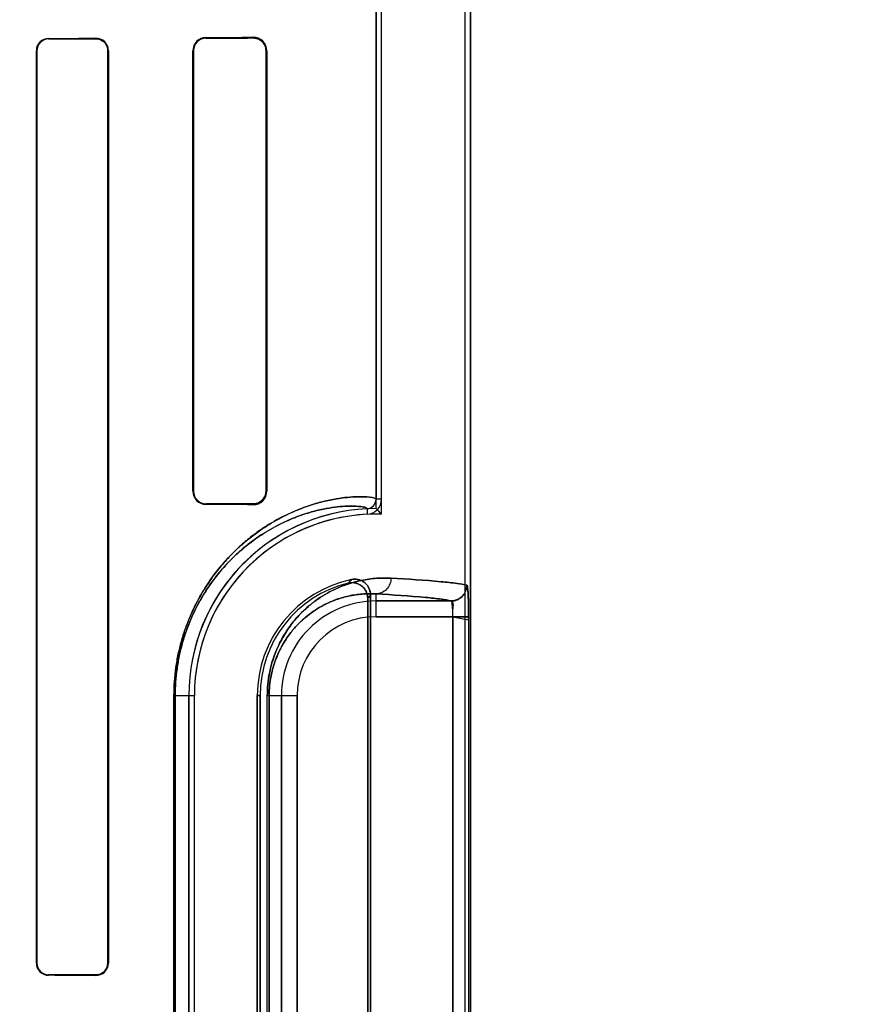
# Model space of a CAD drawing. Header units: millimetres. Extents: x 0 to 297, y 0 to 210.
# Tile 352 of 455: x 240.541 to 240.757, y 158.893 to 159.143. Entities that reach past the tile are written whole.
import ezdxf

# ---------------------------------------------------------------- set-up
doc = ezdxf.new("R2010")
doc.units = ezdxf.units.MM
doc.header["$LTSCALE"] = 16.335
doc.layers.get('0').update_dxf_attribs({"linetype": 'CONTINUOUS'})
for name, color, linetype in [('AXES_REF', 7, 'CONTINUOUS'), ('INTFCLR_1', 7, 'CONTINUOUS'), ('INTFCLR_72935', 7, 'CONTINUOUS')]:
    doc.layers.add(name, color=color, linetype=linetype)

msp = doc.modelspace()

# ---------------------------------------------------------------- linework, layer by layer
at = {"color": 7, "linetype": 'Continuous'}
for radius in [7.756662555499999, 7.756, 7.706331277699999]:
    msp.add_circle((241.4302422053, 154.539298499), radius, dxfattribs=at)
msp.add_arc((241.4302422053, 154.539298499), 7.68, 278.2771290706, 261.7228709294, dxfattribs=at)
at = {"layer": 'AXES_REF', "color": 9, "linetype": 'Continuous'}
msp.add_circle((241.4302422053, 154.539298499), 4.7428614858, dxfattribs=at)
msp.add_arc((241.4302422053, 154.539298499), 7.075609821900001, 94.4118118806, 85.5881881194, dxfattribs=at)
at = {"layer": 'INTFCLR_1', "color": 6, "linetype": 'Continuous'}
for p, q in [((240.6312601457, 159.4757454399), (240.6312601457, 159.0212145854)), ((240.6326707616, 159.021214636), (240.6326707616, 159.4757319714)), ((240.6538495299, 159.4753006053), (240.6538495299, 157.3392871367)), ((240.6552601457, 159.4752871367), (240.6552601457, 157.3392871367)), ((240.5449057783, 159.135287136), (240.5449057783, 158.9032871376)), ((240.5450369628, 159.1352871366), (240.5450369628, 158.9032871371)), ((240.5630763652, 158.9032871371), (240.5630763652, 159.1352871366)), ((240.5632214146, 158.9032871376), (240.5632214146, 159.135287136)), ((240.5846872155, 159.135287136), (240.5846872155, 159.0232871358)), ((240.5848532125, 159.1352871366), (240.5848532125, 159.0232871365)), ((240.6032933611, 159.0232871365), (240.6032933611, 159.1352871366)), ((240.6034961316, 159.0232871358), (240.6034961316, 159.135287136)), ((240.6291496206, 158.754537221), (240.6291496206, 158.9960370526)), ((240.6298495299, 158.9969146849), (240.6298495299, 158.7536595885)), ((240.5836754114, 158.9712871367), (240.5836754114, 158.7792871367)), ((240.5850860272, 158.7792871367), (240.5850860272, 158.9712871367)), ((240.6010860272, 158.7792871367), (240.6010860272, 158.9712871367)), ((240.6017859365, 158.9712871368), (240.6017859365, 158.7792871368))]:
    msp.add_line(p, q, dxfattribs=at)
at = {"layer": 'INTFCLR_1', "color": 9, "linetype": 'Continuous'}
for p, q in [((240.5880185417, 159.1384698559), (240.5880185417, 159.1386414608)), ((240.6000185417, 159.1387341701), (240.6000185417, 159.1385409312)), ((240.5480185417, 159.1382806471), (240.5480185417, 159.1384142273)), ((240.5600185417, 159.1384731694), (240.5600185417, 159.1383313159)), ((240.5449057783, 159.1352871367), (240.5450369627, 159.1352871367)), ((240.5630763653, 159.1352871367), (240.5632214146, 159.1352871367)), ((240.5846872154, 159.1352871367), (240.5848532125, 159.1352871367)), ((240.6032933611, 159.1352871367), (240.6034961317, 159.1352871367)), ((240.5848532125, 159.0232871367), (240.5846872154, 159.0232871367)), ((240.6034961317, 159.0232871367), (240.6032933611, 159.0232871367)), ((240.6326707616, 159.0212144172), (240.6312601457, 159.0212144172)), ((240.5880185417, 159.0199328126), (240.5880185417, 159.0201044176)), ((240.6000185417, 159.0200333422), (240.6000185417, 159.0198401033)), ((240.6289753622, 159.0188169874), (240.629043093, 159.0174079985)), ((240.6312601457, 158.9913563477), (240.6312601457, 158.9971512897)), ((240.6503716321, 158.9953557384), (240.6312601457, 158.9953557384)), ((240.6312601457, 158.9913563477), (240.6547983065, 158.9913563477)), ((240.6508024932, 158.7592179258), (240.6508024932, 158.9913563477)), ((240.6547983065, 158.9913563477), (240.6547983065, 158.7592179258)), ((240.5798990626, 158.7792871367), (240.5798990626, 158.9712871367)), ((240.5798990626, 158.9712871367), (240.5850860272, 158.9712871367)), ((240.5801941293, 158.9712871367), (240.5801941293, 158.7792871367)), ((240.6010860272, 158.9712871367), (240.6017859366, 158.9712871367)), ((240.6036278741, 158.7792871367), (240.6036278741, 158.9712871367)), ((240.6036278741, 158.9712871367), (240.6111909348, 158.9712871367)), ((240.6040953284, 158.9712871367), (240.6040953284, 158.7792871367)), ((240.607191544, 158.9712871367), (240.607191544, 158.7792871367)), ((240.6111909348, 158.7792871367), (240.6111909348, 158.9712871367)), ((240.5450369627, 158.9032871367), (240.5449057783, 158.9032871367)), ((240.5632214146, 158.9032871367), (240.5630763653, 158.9032871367)), ((240.5480185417, 158.9001600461), (240.5480185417, 158.9002936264)), ((240.5600185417, 158.9002429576), (240.5600185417, 158.9001011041))]:
    msp.add_line(p, q, dxfattribs=at)
at = {"layer": 'INTFCLR_1', "color": 7, "linetype": 'Continuous'}
for points in [[(240.6009975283, 159.1383966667), (240.6009012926, 159.1384247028), (240.6008020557, 159.1384502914), (240.6006998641, 159.1384732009), (240.6005951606, 159.1384931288), (240.6004876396, 159.1385099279), (240.6003762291, 159.1385234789), (240.6002606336, 159.138533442), (240.6001413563, 159.1385393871), (240.6000185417, 159.1385409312)], [(240.5609932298, 159.1381756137), (240.5608931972, 159.1382069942), (240.560790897, 159.1382352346), (240.5606864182, 159.1382601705), (240.5605799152, 159.1382816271), (240.5604714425, 159.1382994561), (240.5603609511, 159.138313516), (240.5602485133, 159.1383236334), (240.5601343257, 159.1383296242), (240.5600185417, 159.1383313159)], [(240.6000185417, 159.0200333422), (240.6001412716, 159.0200348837), (240.6002605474, 159.0200408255), (240.6003762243, 159.020050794), (240.6004878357, 159.0200643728), (240.6005956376, 159.0200812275), (240.6007005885, 159.0201012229), (240.6008029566, 159.0201241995), (240.600902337, 159.0201498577), (240.6009986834, 159.020177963)], [(240.5600185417, 158.9002429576), (240.5601275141, 158.9002444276), (240.5602374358, 158.9002498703), (240.5603481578, 158.9002593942), (240.5604603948, 158.9002732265), (240.5605730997, 158.9002914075), (240.5606835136, 158.9003134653), (240.5607906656, 158.9003389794), (240.560895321, 158.9003679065), (240.5609973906, 158.9004000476)]]:
    msp.add_lwpolyline(points, dxfattribs=at)
at = {"layer": 'INTFCLR_1', "color": 6, "linetype": 'Continuous'}
for centre, radius, start, end in [((240.5880418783, 159.1352868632), 0.0033546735, 90.39857806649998, 179.9953417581), ((240.6000484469, 159.1352865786), 0.0034477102, 0.0092619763, 90.4969852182), ((240.5480329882, 159.1352870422), 0.0031272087, 90.2646836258, 179.9982825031), ((240.5480305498, 159.1352870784), 0.0029935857, 90.2298323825, 179.9988844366), ((240.5600351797, 159.1352869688), 0.0031862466, 0.003006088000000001, 90.2991901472), ((240.5880360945, 159.1352870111), 0.0031828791, 90.3159722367, 179.9977408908), ((240.5880419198, 159.0232874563), 0.0033547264, 180.0054730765, 269.6007178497), ((240.5880361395, 159.0232873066), 0.0031829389, 180.0030613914, 269.6832232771), ((240.6000483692, 159.023287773), 0.0034477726, 269.5043171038, 359.9894108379), ((240.628859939, 159.0212144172), 0.0024002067, 272.7555668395, 360), ((240.628859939, 159.0212144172), 0.0038108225, 272.7547926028, 1.17705e-05), ((240.6312601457, 158.9712871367), 0.04758473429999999, 92.75211805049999, 179.9999999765), ((240.6312601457, 158.9712871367), 0.04617411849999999, 92.7521173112, 179.9999988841), ((240.6312601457, 158.9712871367), 0.0301741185, 101.8889181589, 179.9999982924), ((240.6312601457, 158.9712871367), 0.0294742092, 103.835236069, 179.9999998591), ((240.54803302, 158.9032872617), 0.0031272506, 180.0022730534, 269.7347368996), ((240.548030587, 158.9032872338), 0.0029936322, 180.0018516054, 269.7694597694), ((240.560035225, 158.903287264), 0.0031861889, 269.6999925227, 359.9977285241)]:
    msp.add_arc(centre, radius, start, end, dxfattribs=at)
at = {"layer": 'INTFCLR_1', "color": 9, "linetype": 'Continuous'}
for centre, radius, start, end in [((240.6814216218, 158.94831471), 0.07703654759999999, 137.0401802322, 137.9559483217), ((240.6811680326, 158.9552704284), 0.0660895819, 140.9411471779, 141.9143409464), ((240.6312601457, 158.9712871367), 0.0240686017, 89.99999999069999, 179.9999999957), ((240.6312601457, 158.9712871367), 0.020069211, 90.00000006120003, 179.9999997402)]:
    msp.add_arc(centre, radius, start, end, dxfattribs=at)
at = {"layer": 'INTFCLR_1', "color": 7, "linetype": 'Continuous'}
msp.add_arc((240.6503623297, 158.9993563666), 0.0040009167, 270.1332247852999, 359.9822811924, dxfattribs=at)
at = {"layer": 'INTFCLR_1', "color": 6, "linetype": 'Continuous'}
for centre, major_axis, start_param, end_param in [((240.2140185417, 159.1392871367), (0.4172416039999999, 0), -0.4592997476, -0.3894356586), ((240.2140185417, 159.1392871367), (0.441241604, 0), -0.5593349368, -0.5057648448), ((240.2140185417, 159.1392871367), (0.4172416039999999, 0), -0.642674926, -0.5930216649), ((240.2140185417, 159.1392871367), (0.441241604, 0), -0.7121557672, -0.6694696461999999), ((240.2140185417, 159.0192871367), (0.441241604, 0), 0.5057648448, 0.5593349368), ((240.2140185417, 159.0192871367), (0.4172416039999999, 0), 0.3894356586, 0.4592997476), ((240.2140185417, 158.8992871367), (0.441241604, 0), 0.6694696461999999, 0.7121557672), ((240.2140185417, 158.8992871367), (0.4172416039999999, 0), 0.5930216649, 0.642674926)]:
    msp.add_ellipse(centre, major_axis=major_axis, ratio=0.0034906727, start_param=start_param, end_param=end_param, dxfattribs=at)
at = {"layer": 'INTFCLR_1', "color": 7, "linetype": 'Continuous'}
for points, knots in [([(240.6032933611, 159.1352871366), (240.6032931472, 159.1357338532), (240.6030933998, 159.1366762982), (240.6020643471, 159.1380782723), (240.6007733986, 159.138536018), (240.6000185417, 159.1385409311)], [0, 0, 0, 0, 0.2647708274, 0.5525836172, 1, 1, 1, 1]), ([(240.5630763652, 159.1352871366), (240.5630765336, 159.1358165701), (240.5628008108, 159.1368346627), (240.5616769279, 159.1380207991), (240.5605992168, 159.1383215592), (240.5600185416, 159.1383313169)], [0, 0, 0, 0, 0.335149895, 0.6323603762, 1, 1, 1, 1]), ([(240.6000185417, 159.0200333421), (240.6005250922, 159.0200372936), (240.6016128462, 159.0202798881), (240.602932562, 159.0214551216), (240.6032957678, 159.0226667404), (240.6032933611, 159.0232871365)], [0, 0, 0, 0, 0.2996436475, 0.6330208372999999, 1, 1, 1, 1]), ([(240.6543145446, 158.9994057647), (240.6543181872, 158.9986391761), (240.6539231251, 158.9972882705), (240.6524298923, 158.995779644), (240.6510844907, 158.9953774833), (240.6503232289, 158.9953811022)], [0, 0, 0, 0, 0.3692997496, 0.633266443, 1, 1, 1, 1]), ([(240.6543145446, 158.9994057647), (240.6543909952, 158.9994968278), (240.6545508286, 158.9988047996), (240.6546222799, 158.9979695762), (240.6547347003, 158.9961302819), (240.654772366, 158.9943590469), (240.6547942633, 158.9928794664), (240.6547983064, 158.9918710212), (240.6547983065, 158.9913563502)], [0, 0, 0, 0, 0.0440197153, 0.1339656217, 0.4566814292, 0.6255919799, 0.8094559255, 1, 1, 1, 1]), ([(240.6547983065, 158.991356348), (240.6547982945, 158.9920958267), (240.6547910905, 158.9935179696), (240.6547441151, 158.9955110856), (240.6546886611, 158.9974474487), (240.6545284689, 158.9986890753), (240.6543635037, 158.9993551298)], [0, 0, 0, 0, 0.2764955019, 0.5316615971, 0.7456750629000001, 1, 1, 1, 1]), ([(240.6508024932, 158.9913563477), (240.6508024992, 158.9916136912), (240.6507973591, 158.9923324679), (240.6507460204, 158.9936186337), (240.650678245, 158.9943723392), (240.650490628, 158.9954804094), (240.6503232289, 158.9953811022)], [0, 0, 0, 0, 0.188311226, 0.5371313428, 0.8575728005, 1, 1, 1, 1]), ([(240.6508024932, 158.9913563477), (240.6508025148, 158.9918139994), (240.650636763, 158.9929675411), (240.6512495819, 158.9952361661), (240.6503716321, 158.9953557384)], [0, 0, 0, 0, 0.3405889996, 1, 1, 1, 1]), ([(240.5600185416, 158.9002429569), (240.5605912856, 158.9002508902), (240.5616668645, 158.9005484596), (240.5627968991, 158.9017295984), (240.5630789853, 158.9027561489), (240.5630763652, 158.9032871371)], [0, 0, 0, 0, 0.3625792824, 0.6638826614, 1, 1, 1, 1]), ([(240.5609973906, 158.9004000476), (240.5615081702, 158.9005708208), (240.5626023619, 158.9012911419), (240.5630763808, 158.9025808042), (240.5630763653, 158.9032871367)], [0, 0, 0, 0, 0.4326208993, 1, 1, 1, 1])]:
    msp.add_open_spline(points, degree=3, knots=knots, dxfattribs=at)
at = {"layer": 'INTFCLR_1', "color": 9, "linetype": 'Continuous'}
for points, knots in [([(240.6312601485, 159.0212146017), (240.6312601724, 159.0213254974), (240.6308683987, 159.0215465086), (240.6296883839, 159.0217793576), (240.6277020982, 159.0219087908), (240.6251744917, 159.0218298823), (240.6225084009, 159.0215708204), (240.6193561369, 159.0210370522), (240.6164327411, 159.0203051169), (240.6138605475, 159.0194875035), (240.61093812, 159.0184093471), (240.6069922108, 159.0166076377), (240.6029853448, 159.0142215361), (240.6001005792, 159.0121333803), (240.5983530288, 159.0107333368), (240.5965094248, 159.0091485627), (240.5941750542, 159.0069069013), (240.5914149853, 159.0038093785), (240.5891950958, 159.0008474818), (240.587463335, 158.9981753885), (240.5856932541, 158.9951263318), (240.5840851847, 158.9917692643), (240.5826929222, 158.9881072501), (240.5817445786, 158.9850736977), (240.5809533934, 158.981835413), (240.5801480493, 158.9772407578), (240.5798990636, 158.9736804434), (240.5798990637, 158.9712871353)], [0, 0, 0, 0, 0.0041251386, 0.013256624, 0.0482721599, 0.0750908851, 0.1080998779, 0.1475758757, 0.194005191, 0.2200383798, 0.2479505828, 0.3098380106, 0.381104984, 0.4210116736, 0.4422270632, 0.4643841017, 0.5114301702, 0.5624937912, 0.6185532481, 0.6489211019, 0.6808998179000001, 0.7496577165, 0.7870645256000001, 0.8265679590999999, 0.8678085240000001, 0.9109729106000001, 1, 1, 1, 1]), ([(240.6289753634, 159.0188169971), (240.6289757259, 159.0189249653), (240.6286127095, 159.0191494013), (240.6274819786, 159.0193865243), (240.6256035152, 159.0195245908), (240.6232023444, 159.019461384), (240.6206750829, 159.0192259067), (240.6176853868, 159.0187286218), (240.6149116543, 159.0180393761), (240.6124698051, 159.0172658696), (240.6096939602, 159.0162443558), (240.6059461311, 159.0145331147), (240.6021395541, 159.0122631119), (240.5993988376, 159.0102746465), (240.5977377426, 159.0089403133), (240.5959854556, 159.0074297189), (240.5937664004, 159.0052922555), (240.5911432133, 159.0023380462), (240.5890328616, 158.9995121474), (240.5873867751, 158.9969623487), (240.5857034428, 158.9940514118), (240.5841745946, 158.9908466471), (240.582851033, 158.9873508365), (240.5819491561, 158.9844541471), (240.5811968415, 158.9813617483), (240.5804308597, 158.9769732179), (240.5801940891, 158.9735730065), (240.5801941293, 158.9712871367)], [0, 0, 0, 0, 0.0042188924, 0.0133516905, 0.048284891, 0.0750250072, 0.1078940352, 0.147154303, 0.1934263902, 0.2194099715, 0.2472177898, 0.3089652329, 0.3801038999, 0.4199826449, 0.441193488, 0.4633435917, 0.5103684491, 0.5614635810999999, 0.6175595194, 0.6479869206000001, 0.6800148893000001, 0.7489116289, 0.7864124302, 0.8260117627, 0.8673817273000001, 0.9106793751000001, 1, 1, 1, 1]), ([(240.6350771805, 159.0011506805), (240.6338657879, 159.0012175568), (240.6313288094, 159.0011996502), (240.627377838, 159.0006597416), (240.6231413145, 158.9994627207), (240.6195112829, 158.9977979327), (240.6165353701, 158.9959457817), (240.6146251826, 158.9944916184), (240.6131001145, 158.993139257), (240.6115126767, 158.9915731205), (240.6095523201, 158.9892765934), (240.6077894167, 158.9866025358), (240.6064881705, 158.9841105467), (240.6055623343, 158.9819551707), (240.6047602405, 158.9795709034), (240.604131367, 158.9769743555), (240.6037225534, 158.9741878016), (240.603627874, 158.9722683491), (240.6036278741, 158.9712871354)], [0, 0, 0, 0, 0.0750536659, 0.1564805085, 0.2459796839, 0.3464559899, 0.4023291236, 0.4625807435, 0.4947026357, 0.5283756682, 0.6004715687, 0.6810517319, 0.7259046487, 0.7742538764, 0.8260146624, 0.8813433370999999, 0.9392998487, 1, 1, 1, 1]), ([(240.6350771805, 159.0011506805), (240.6350747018, 159.0006529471), (240.6348830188, 158.9996142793), (240.6340379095, 158.998262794), (240.6327456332, 158.9973610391), (240.6317368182, 158.9971538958), (240.6312601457, 158.9971512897)], [0, 0, 0, 0, 0.2451610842, 0.5075751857, 0.7652119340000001, 1, 1, 1, 1]), ([(240.6543635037, 158.9993551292), (240.6535532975, 158.9995746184), (240.651372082, 158.9999017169), (240.6449520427, 159.0005861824), (240.6393341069, 159.000915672), (240.6350771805, 159.0011506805)], [0, 0, 0, 0, 0.1299135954, 0.3401620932, 1, 1, 1, 1]), ([(240.6312601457, 158.9971512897), (240.6302202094, 158.9972178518), (240.6280395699, 158.9972206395), (240.624638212, 158.9967767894), (240.6209847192, 158.9957606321), (240.6178502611, 158.9943313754), (240.6152788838, 158.9927339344), (240.6136263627, 158.9914763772), (240.6123066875, 158.9903051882), (240.6109311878, 158.9889462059), (240.6092317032, 158.9869507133), (240.6077045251, 158.9846263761), (240.6065765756, 158.9824589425), (240.6057736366, 158.9805827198), (240.6050778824, 158.9785058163), (240.6045321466, 158.9762433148), (240.6041775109, 158.9738152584), (240.6040952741, 158.9721424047), (240.6040953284, 158.9712871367)], [0, 0, 0, 0, 0.0744459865, 0.155311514, 0.2443281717, 0.3444036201, 0.4001947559, 0.4603491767, 0.4924878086, 0.5261985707, 0.5984270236, 0.6792967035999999, 0.7242751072, 0.7728542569, 0.8249392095, 0.880574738, 0.9388989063, 1, 1, 1, 1]), ([(240.6312601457, 158.9971512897), (240.6354785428, 158.9969162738), (240.641045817, 158.9965867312), (240.6474075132, 158.9959023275), (240.6495690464, 158.9955751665), (240.6503716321, 158.9953557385)], [0, 0, 0, 0, 0.6598051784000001, 0.8700608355, 1, 1, 1, 1])]:
    msp.add_open_spline(points, degree=3, knots=knots, dxfattribs=at)
at = {"layer": 'INTFCLR_1', "color": 6, "linetype": 'Continuous'}
for points, knots in [([(240.6250438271, 159.0008139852), (240.6256703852, 159.0009458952), (240.6270099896, 159.0008989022), (240.6291017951, 158.9997190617), (240.6298495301, 158.997956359), (240.6298495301, 158.9969146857)], [0, 0, 0, 0, 0.2757344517, 0.5514160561, 1, 1, 1, 1]), ([(240.6291496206, 158.9960370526), (240.6291496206, 158.9966902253), (240.6288158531, 158.9980133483), (240.6271767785, 158.9998319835), (240.6252448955, 159.0001606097), (240.624211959, 158.9999062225)], [0, 0, 0, 0, 0.2761842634, 0.5501881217, 1, 1, 1, 1])]:
    msp.add_open_spline(points, degree=3, knots=knots, dxfattribs=at)
at = {"layer": 'INTFCLR_72935', "color": 6, "linetype": 'Continuous'}
for p, q in [((240.6312601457, 159.018871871), (240.6312601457, 159.4757454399)), ((240.6326707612, 159.0174397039), (240.6326707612, 159.4757185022)), ((240.6538495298, 159.4753140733), (240.6538495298, 157.3392871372)), ((240.6552601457, 157.3392871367), (240.6552601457, 159.4752871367)), ((240.5449057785, 158.9032871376), (240.5449057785, 159.135287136)), ((240.5450369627, 158.9032871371), (240.5450369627, 159.1352871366)), ((240.5630763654, 159.1352871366), (240.5630763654, 158.9032871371)), ((240.5632214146, 159.135287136), (240.5632214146, 158.9032871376)), ((240.5846872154, 159.0232871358), (240.5846872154, 159.135287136)), ((240.5848532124, 159.0232871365), (240.5848532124, 159.1352871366)), ((240.603293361, 159.1352871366), (240.603293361, 159.0232871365)), ((240.6034961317, 159.135287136), (240.6034961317, 159.0232871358)), ((240.6291496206, 158.9960370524), (240.6291496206, 158.7545372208)), ((240.6298495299, 158.7536595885), (240.6298495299, 158.9969146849)), ((240.5836754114, 158.7792871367), (240.5836754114, 158.9712871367)), ((240.5850860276, 158.7792871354), (240.5850860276, 158.9712871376)), ((240.6010860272, 158.9712871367), (240.6010860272, 158.7792871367)), ((240.6017859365, 158.7792871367), (240.6017859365, 158.9712871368))]:
    msp.add_line(p, q, dxfattribs=at)
at = {"layer": 'INTFCLR_72935', "color": 9, "linetype": 'Continuous'}
for p, q in [((240.5880185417, 159.1386414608), (240.5880185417, 159.1384698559)), ((240.6000185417, 159.1385409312), (240.6000185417, 159.1387341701)), ((240.5480185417, 159.1384142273), (240.5480185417, 159.1382806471)), ((240.5600185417, 159.1383313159), (240.5600185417, 159.1384731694)), ((240.5450369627, 159.1352871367), (240.5449057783, 159.1352871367)), ((240.5632214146, 159.1352871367), (240.5630763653, 159.1352871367)), ((240.5848532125, 159.1352871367), (240.5846872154, 159.1352871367)), ((240.6034961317, 159.1352871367), (240.6032933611, 159.1352871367)), ((240.5846872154, 159.0232871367), (240.5848532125, 159.0232871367)), ((240.6032933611, 159.0232871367), (240.6034961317, 159.0232871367)), ((240.5880185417, 159.0201044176), (240.5880185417, 159.0199328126)), ((240.6000185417, 159.0198401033), (240.6000185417, 159.0200333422)), ((240.6312601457, 158.9913563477), (240.6312601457, 158.9971512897)), ((240.6312601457, 158.9953557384), (240.6503716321, 158.9953557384)), ((240.6508024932, 158.9913563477), (240.6312601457, 158.9913563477)), ((240.6508024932, 158.9913563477), (240.6508024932, 158.7592179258)), ((240.6547983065, 158.991356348), (240.6547983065, 158.759217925)), ((240.5798990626, 158.9712871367), (240.5850860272, 158.9712871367)), ((240.5798990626, 158.7792871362), (240.5798990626, 158.9712871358)), ((240.5801941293, 158.7792871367), (240.5801941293, 158.9712871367)), ((240.6017859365, 158.9712871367), (240.6010860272, 158.9712871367)), ((240.603627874, 158.7792871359), (240.603627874, 158.9712871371)), ((240.6036278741, 158.9712871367), (240.6111909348, 158.9712871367)), ((240.6040953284, 158.7792871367), (240.6040953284, 158.9712871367)), ((240.607191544, 158.7792871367), (240.607191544, 158.9712871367)), ((240.6111909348, 158.9712871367), (240.6111909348, 158.7792871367)), ((240.5449057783, 158.9032871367), (240.5450369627, 158.9032871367)), ((240.5630763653, 158.9032871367), (240.5632214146, 158.9032871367)), ((240.5480185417, 158.9002936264), (240.5480185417, 158.9001600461)), ((240.5600185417, 158.9001011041), (240.5600185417, 158.9002429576))]:
    msp.add_line(p, q, dxfattribs=at)
at = {"layer": 'INTFCLR_72935', "color": 7, "linetype": 'Continuous'}
for p, q in [((240.6547983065, 158.9913563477), (240.6508024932, 158.9913563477)), ((240.6508024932, 158.9913563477), (240.6548000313, 158.9905834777))]:
    msp.add_line(p, q, dxfattribs=at)
for points in [[(240.6000185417, 159.1385409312), (240.6001412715, 159.1385393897), (240.6002605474, 159.1385334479), (240.6003762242, 159.1385234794), (240.6004878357, 159.1385099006), (240.6005956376, 159.138493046), (240.6007005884, 159.1384730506), (240.6008029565, 159.138450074), (240.6009023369, 159.1384244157), (240.6009986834, 159.1383963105)], [(240.5600185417, 159.1383313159), (240.560127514, 159.1383298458), (240.5602374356, 159.1383244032), (240.5603481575, 159.1383148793), (240.5604603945, 159.138301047), (240.5605730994, 159.138282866), (240.5606835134, 159.1382608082), (240.5607906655, 159.1382352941), (240.5608953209, 159.1382063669), (240.5609973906, 159.1381742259)], [(240.6009975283, 159.0201776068), (240.6009012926, 159.0201495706), (240.6008020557, 159.0201239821), (240.6006998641, 159.0201010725), (240.6005951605, 159.0200811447), (240.6004876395, 159.0200643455), (240.600376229, 159.0200507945), (240.6002606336, 159.0200408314), (240.6001413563, 159.0200348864), (240.6000185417, 159.0200333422)], [(240.5609932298, 158.9003986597), (240.5608931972, 158.9003672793), (240.560790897, 158.9003390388), (240.5606864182, 158.900314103), (240.5605799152, 158.9002926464), (240.5604714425, 158.9002748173), (240.5603609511, 158.9002607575), (240.5602485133, 158.9002506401), (240.5601343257, 158.9002446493), (240.5600185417, 158.9002429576)]]:
    msp.add_lwpolyline(points, dxfattribs=at)
at = {"layer": 'INTFCLR_72935', "color": 6, "linetype": 'Continuous'}
for centre, radius, start, end in [((240.5880418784, 159.1352868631), 0.0033546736, 90.39858044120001, 179.9953394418), ((240.6000484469, 159.1352865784), 0.0034477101, 0.0092655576, 90.49698561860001), ((240.5480331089, 159.1352869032), 0.0031273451, 90.2668846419, 179.9957362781), ((240.5480305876, 159.1352870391), 0.002993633, 90.2305498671, 179.998132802), ((240.5600352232, 159.1352870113), 0.0031861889, 0.0022417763, 90.29997724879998), ((240.5880363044, 159.1352867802), 0.0031831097, 90.31972863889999, 179.9935834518), ((240.5880419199, 159.0232874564), 0.0033547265, 180.0054758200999, 269.6007149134), ((240.5880360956, 159.0232872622), 0.0031828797, 180.0022632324, 269.684006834), ((240.60004845, 159.0232876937), 0.0034477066, 269.5029620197, 359.9907290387), ((240.6312601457, 158.9712871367), 0.04758473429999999, 90, 180.0000000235), ((240.5382213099, 158.9258223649), 0.1315843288, 44.12797110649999, 45.0032853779), ((240.6312601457, 158.9712871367), 0.04617411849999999, 88.24934628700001, 179.9999988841), ((240.6312601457, 158.9712871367), 0.0301741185, 101.8889181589, 179.9999982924), ((240.6312601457, 158.9712871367), 0.0294742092, 103.8352360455, 179.9999997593), ((240.6503623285, 158.9993563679), 0.0040009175, 270.1332424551, 359.982262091), ((240.5480330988, 158.9032873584), 0.0031273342, 180.0040438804, 269.7332995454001), ((240.5480305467, 158.9032871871), 0.0029935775, 180.0009575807, 269.7702293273), ((240.5600351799, 158.9032873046), 0.0031862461, 269.7008057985, 359.9969977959)]:
    msp.add_arc(centre, radius, start, end, dxfattribs=at)
at = {"layer": 'INTFCLR_72935', "color": 9, "linetype": 'Continuous'}
for centre, radius, start, end in [((240.6814216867, 158.94831465), 0.07703663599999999, 137.0401804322, 137.955947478), ((240.6811680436, 158.9552704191), 0.0660895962, 140.9411469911, 141.9143405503), ((240.6312601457, 158.9712871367), 0.0240686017, 90.0000000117, 180.0000000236), ((240.6312601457, 158.9712871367), 0.020069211, 90.00000006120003, 179.9999997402)]:
    msp.add_arc(centre, radius, start, end, dxfattribs=at)
at = {"layer": 'INTFCLR_72935', "color": 6, "linetype": 'Continuous'}
for centre, major_axis, start_param, end_param in [((240.2140185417, 159.1392871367), (0.4172416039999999, 0), -0.4592997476, -0.3894356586), ((240.2140185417, 159.1392871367), (0.441241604, 0), -0.5593349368, -0.5057648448), ((240.2140185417, 159.1392871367), (0.4172416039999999, 0), -0.642674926, -0.5930216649), ((240.2140185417, 159.1392871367), (0.441241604, 0), -0.7121557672, -0.6694696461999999), ((240.2140185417, 159.0192871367), (0.441241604, 0), 0.5057648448, 0.5593349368), ((240.2140185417, 159.0192871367), (0.4172416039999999, 0), 0.3894356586, 0.4592997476), ((240.2140185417, 158.8992871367), (0.441241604, 0), 0.6694696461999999, 0.7121557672), ((240.2140185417, 158.8992871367), (0.4172416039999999, 0), 0.5930216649, 0.642674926)]:
    msp.add_ellipse(centre, major_axis=major_axis, ratio=0.0034906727, start_param=start_param, end_param=end_param, dxfattribs=at)
at = {"layer": 'INTFCLR_72935', "color": 7, "linetype": 'Continuous'}
for points, knots in [([(240.6000185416, 159.1385409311), (240.6005250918, 159.1385369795), (240.6016128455, 159.1382943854), (240.6029325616, 159.1371191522), (240.6032957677, 159.1359075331), (240.603293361, 159.1352871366)], [0, 0, 0, 0, 0.2996434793, 0.6330206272, 1, 1, 1, 1]), ([(240.5600185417, 159.1383313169), (240.5605912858, 159.1383233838), (240.5616668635, 159.1380258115), (240.5627968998, 159.1368446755), (240.5630789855, 159.1358181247), (240.5630763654, 159.1352871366)], [0, 0, 0, 0, 0.3625793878, 0.6638826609, 1, 1, 1, 1]), ([(240.603293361, 159.0232871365), (240.6032930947, 159.0227310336), (240.6030056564, 159.0216482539), (240.6018115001, 159.0203709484), (240.6006460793, 159.0200374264), (240.6000185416, 159.0200333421)], [0, 0, 0, 0, 0.3289555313, 0.628780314, 1, 1, 1, 1]), ([(240.6543635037, 158.9993551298), (240.6544937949, 158.9989178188), (240.6546547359, 158.997980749), (240.65471179, 158.9963927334), (240.6547874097, 158.9941712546), (240.6547982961, 158.9924463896), (240.6547983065, 158.991356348)], [0, 0, 0, 0, 0.1687067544, 0.3556061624, 0.5925891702, 1, 1, 1, 1]), ([(240.6548000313, 158.9905834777), (240.6548023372, 158.9910986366), (240.65479732, 158.9921229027), (240.654785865, 158.9936245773), (240.6547605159, 158.9949420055), (240.6547273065, 158.9960438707), (240.6546874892, 158.9970048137), (240.654632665, 158.9978706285), (240.6545692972, 158.9986378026), (240.6544839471, 158.9990562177), (240.6544282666, 158.9993375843), (240.6543635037, 158.9993551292)], [0, 0, 0, 0, 0.1753904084, 0.3487046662, 0.5113042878, 0.6238686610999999, 0.7243020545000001, 0.8377938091, 0.9227224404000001, 0.9771563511, 1, 1, 1, 1]), ([(240.5630763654, 158.9032871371), (240.5630765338, 158.9027577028), (240.5628008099, 158.9017396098), (240.5616769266, 158.9005534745), (240.5605992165, 158.9002527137), (240.5600185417, 158.9002429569)], [0, 0, 0, 0, 0.3351504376, 0.6323606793, 1, 1, 1, 1]), ([(240.5630763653, 158.9032871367), (240.5630763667, 158.9027363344), (240.5627302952, 158.9014669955), (240.5616534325, 158.900618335), (240.5609932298, 158.9003986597)], [0, 0, 0, 0, 0.4418461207, 1, 1, 1, 1])]:
    msp.add_open_spline(points, degree=3, knots=knots, dxfattribs=at)
at = {"layer": 'INTFCLR_72935', "color": 9, "linetype": 'Continuous'}
for points, knots in [([(240.5798990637, 158.9712871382), (240.5798990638, 158.9736777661), (240.5801474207, 158.9772330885), (240.5809502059, 158.9818191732), (240.5817376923, 158.9850479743), (240.5826818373, 158.9880748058), (240.5840686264, 158.9917305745), (240.5856705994, 158.9950822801), (240.5874341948, 158.998127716), (240.589165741, 159.0008062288), (240.590988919, 159.0032432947), (240.5928731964, 159.0054461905), (240.5946742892, 159.0073860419), (240.5976821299, 159.0102752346), (240.6019639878, 159.0136114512), (240.6062809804, 159.0161854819), (240.6095143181, 159.0177594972), (240.6123907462, 159.0189813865), (240.6157146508, 159.0201260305), (240.6193762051, 159.021041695), (240.6225398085, 159.0215752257), (240.6252105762, 159.0218324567), (240.6277310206, 159.0219080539), (240.6297038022, 159.0217771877), (240.6308749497, 159.0215443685), (240.6312601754, 159.0213242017), (240.6312601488, 159.0212146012)], [0, 0, 0, 0, 0.0889302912, 0.1320109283, 0.1731077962, 0.212468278, 0.2498811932, 0.3184911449, 0.3503407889, 0.3807521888, 0.4370994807, 0.4633826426, 0.4885643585, 0.5355429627, 0.6183983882, 0.6898525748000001, 0.7220784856, 0.7521177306, 0.8060655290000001, 0.8526625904, 0.8923367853, 0.9253917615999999, 0.9521384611, 0.9869002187, 0.9959229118, 1, 1, 1, 1]), ([(240.5801941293, 158.9712871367), (240.5801941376, 158.9735704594), (240.5804302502, 158.9769658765), (240.581193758, 158.9813459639), (240.5819425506, 158.98442918), (240.582840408, 158.9873196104), (240.5841589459, 158.99081002), (240.5856821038, 158.9940098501), (240.587359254, 158.9969171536), (240.589005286, 158.9994732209), (240.5907384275, 159.0017985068), (240.5925298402, 159.0038998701), (240.5942415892, 159.0057497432), (240.5970993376, 159.0085033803), (240.6011678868, 159.0116814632), (240.6052695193, 159.0141312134), (240.6083420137, 159.0156270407), (240.6110735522, 159.0167867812), (240.6142299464, 159.017870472), (240.6177043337, 159.018732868), (240.620705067, 159.0192301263), (240.6232369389, 159.0194638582), (240.6256309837, 159.0195235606), (240.6274964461, 159.0193842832), (240.6286188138, 159.0191472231), (240.6289757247, 159.018923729), (240.6289753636, 159.0188169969)], [0, 0, 0, 0, 0.08922402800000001, 0.1324361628, 0.1736527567, 0.2131148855, 0.2506307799, 0.3193874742, 0.3512774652, 0.3817431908, 0.4381498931, 0.4644261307, 0.4896223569, 0.536609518, 0.6193696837, 0.6907225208, 0.7228578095, 0.7528493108, 0.8066400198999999, 0.8530711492, 0.8925523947, 0.9254639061, 0.9521190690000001, 0.9868027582, 0.9958292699, 1, 1, 1, 1]), ([(240.6036278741, 158.9712871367), (240.6036278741, 158.9722577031), (240.6037213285, 158.9741732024), (240.6041268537, 158.9769514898), (240.6047543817, 158.9795496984), (240.6055512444, 158.9819255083), (240.6064715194, 158.9840747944), (240.607477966, 158.9860092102), (240.6085455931, 158.9877506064), (240.6099826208, 158.9897805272), (240.6118458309, 158.9919636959), (240.6138346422, 158.993827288), (240.6154205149, 158.9950971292), (240.6169382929, 158.9961954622), (240.6194846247, 158.997783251), (240.6231082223, 158.9994505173), (240.6267268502, 159.0004776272), (240.6294638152, 159.0009450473), (240.6319923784, 159.0012041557), (240.6338627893, 159.0012177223), (240.6350771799, 159.0011506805)], [0, 0, 0, 0, 0.0600364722, 0.1184052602, 0.1734305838, 0.2251527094, 0.2732309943, 0.3179069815, 0.3599202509, 0.3994803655, 0.4716625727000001, 0.5370235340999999, 0.5677436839, 0.5972889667, 0.6528695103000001, 0.7531358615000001, 0.842855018, 0.8846865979, 0.9247668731, 1, 1, 1, 1]), ([(240.6350771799, 159.0011506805), (240.6350747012, 159.0006529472), (240.6348830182, 158.9996142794), (240.634037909, 158.9982627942), (240.632745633, 158.9973610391), (240.6317368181, 158.9971538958), (240.6312601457, 158.9971512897)], [0, 0, 0, 0, 0.2451611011, 0.5075752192, 0.7652119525, 1, 1, 1, 1]), ([(240.6350771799, 159.0011506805), (240.6393341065, 159.000915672), (240.6449520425, 159.0005861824), (240.6513720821, 158.9999017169), (240.6535532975, 158.9995746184), (240.6543635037, 158.9993551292)], [0, 0, 0, 0, 0.6598379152, 0.8700864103, 1, 1, 1, 1]), ([(240.6040953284, 158.9712871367), (240.6040953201, 158.9721331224), (240.604176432, 158.9738026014), (240.6045282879, 158.9762237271), (240.6050727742, 158.9784874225), (240.6057639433, 158.9805565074), (240.6065621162, 158.9824276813), (240.6074349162, 158.984111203), (240.6083606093, 158.9856260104), (240.6096058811, 158.9873899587), (240.6112197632, 158.9892852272), (240.613243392, 158.991183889), (240.6152627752, 158.9927225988), (240.6178271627, 158.9943186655), (240.6209561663, 158.9957501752), (240.6240777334, 158.9966225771), (240.6264356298, 158.9970114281), (240.6286102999, 158.9972198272), (240.6302176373, 158.9972180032), (240.6312601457, 158.9971512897)], [0, 0, 0, 0, 0.0604339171, 0.1191792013, 0.1745255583, 0.2265330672, 0.2748338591, 0.3197007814, 0.3618819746, 0.401549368, 0.4738586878, 0.5392604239, 0.5994174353, 0.6549168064, 0.7547846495, 0.8440250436, 0.8855731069, 0.9253749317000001, 1, 1, 1, 1]), ([(240.6503716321, 158.9953557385), (240.6495690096, 158.9955751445), (240.6474074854, 158.9959023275), (240.6410457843, 158.9965867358), (240.6354785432, 158.9969162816), (240.6312601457, 158.9971512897)], [0, 0, 0, 0, 0.1299438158, 0.3401947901, 1, 1, 1, 1])]:
    msp.add_open_spline(points, degree=3, knots=knots, dxfattribs=at)
at = {"layer": 'INTFCLR_72935', "color": 6, "linetype": 'Continuous'}
for points, knots in [([(240.6289753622, 159.0188169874), (240.6295639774, 159.0188452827), (240.6307744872, 159.0193782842), (240.6312601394, 159.0206147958), (240.6312601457, 159.0212145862)], [0, 0, 0, 0, 0.4955867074, 1, 1, 1, 1]), ([(240.6298495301, 158.9969146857), (240.6298495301, 158.997554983), (240.6295275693, 158.9988561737), (240.6279420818, 159.0006600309), (240.6260631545, 159.0010285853), (240.6250438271, 159.0008139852)], [0, 0, 0, 0, 0.2757362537, 0.5514164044, 1, 1, 1, 1]), ([(240.624211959, 158.9999062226), (240.6248461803, 159.0000624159), (240.6262107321, 159.0000547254), (240.6283685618, 158.9988981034), (240.6291496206, 158.9971008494), (240.6291496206, 158.9960370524)], [0, 0, 0, 0, 0.2761837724, 0.5501894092, 1, 1, 1, 1]), ([(240.6508024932, 158.9913563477), (240.6508047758, 158.9916047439), (240.6508052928, 158.992302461), (240.6507686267, 158.9935818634), (240.6506921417, 158.99437143), (240.6505351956, 158.9954111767), (240.6503716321, 158.9953557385)], [0, 0, 0, 0, 0.1832551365, 0.5237758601, 0.8725929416, 1, 1, 1, 1])]:
    msp.add_open_spline(points, degree=3, knots=knots, dxfattribs=at)

doc.saveas('drawing.dxf')
